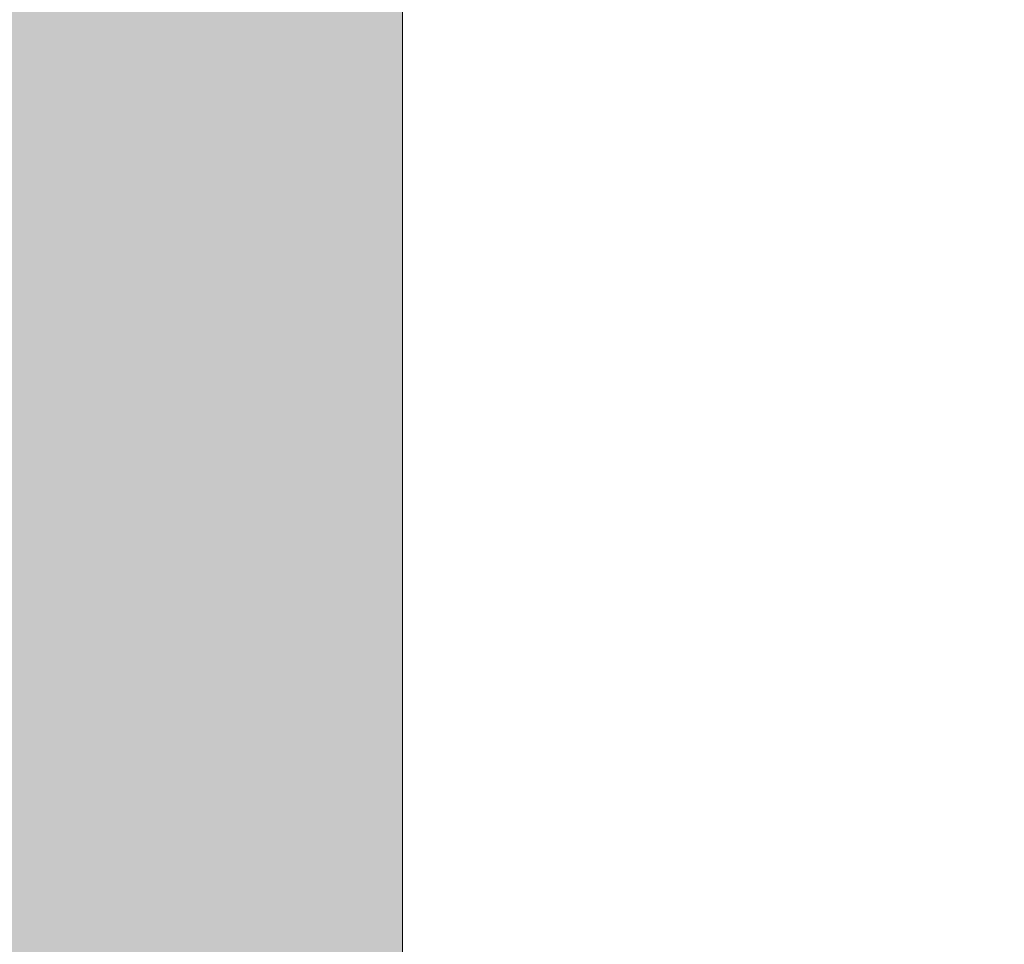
# Model space of a CAD drawing. Header units: metres. Extents: x 3.7 to 90.5, y -1.7 to 14.3.
# Tile 337 of 656: x 77.518394 to 77.51876, y 0.110323 to 0.110668. Entities that reach past the tile are written whole.
import ezdxf

# ---------------------------------------------------------------- set-up
doc = ezdxf.new("R2010")
doc.units = ezdxf.units.M
for name, color, linetype, lineweight in [('A-FLOR-PATT', 7, 'Continuous', 18), ('Balaústres', 7, 'Continuous', 18), ('Guarda-corpos', 7, 'Continuous', 18), ('S-STRS', 7, 'Continuous', 18)]:
    doc.layers.add(name, color=color, linetype=linetype, lineweight=lineweight)
pattern_1 = [(50, (61.586, 6.894), (0.273274, -0.0239114), [0.02857, -0.31432]), (355, (61.586, 6.894), (-0.052863, 0.286588), [0.02286, -0.25146]), (100.451, (61.609, 6.892), (0.220418, 0.26268), [0.02429, -0.26714]), (46.184, (61.586, 6.97), (0.406619, -0.063057), [0.04286, -0.47149]), (96.636, (61.62, 6.965), (0.356107, 0.371139), [0.03643, -0.4007]), (351.184, (61.586, 6.97), (0.356108, 0.371137), [0.03429, -0.37719]), (21, (61.624, 6.951), (0.2274184, -0.153399), [0.02857, -0.31432]), (326, (61.624, 6.951), (0.092705, 0.276284), [0.02286, -0.25146]), (71.451, (61.643, 6.939), (0.320132, 0.122885), [0.02429, -0.26714]), (37.5, (61.586, 6.894), (0.0046375, 0.1268327), [0.00251, -0.2459, 0.00251, -0.25276, -0.25241]), (37.5, (61.586, 6.894), (0.0046375, 0.1268327), [-0.50368, 0.00251, -0.2499]), (7.5, (61.586, 6.894), (0.1002335, 0.1502687), [0.00251, -0.14303, 0.00251, -0.24018, -0.0962]), (7.5, (61.586, 6.894), (0.1002335, 0.1502687), [-0.38824, 0.00251, -0.09369]), (327.5, (61.501, 6.894), (0.2033841, -0.0085941), [0.00251, -0.09274, 0.00251, -0.29467, -0.39434]), (327.5, (61.501, 6.894), (0.2033841, -0.0085941), [-0.39243, 0.00251, -0.39182]), (317.5, (61.463, 6.894), (0.2221916, 0.0381397), [0.00251, -0.12131, 0.00251, -0.19484, -0.28004]), (317.5, (61.463, 6.894), (0.2221916, 0.0381397), [-0.32118, 0.00251, -0.27752])]

# ---------------------------------------------------------------- blocks, each defined once
blk = doc.blocks.new('Guarda-corpo - 1_-6117474-Corte 8')
at = {"layer": 'Balaústres'}
blk.add_line((61.96742525, 0.66804744), (61.96742525, 0.11), dxfattribs=at)
blk = doc.blocks.new('Guarda-corpo - Guarda-corpo-8412140-Corte 8')
blk.add_blockref('Guarda-corpo - 1_-6117474-Corte 8', (-3, 0))
blk = doc.blocks.new('4 GRE - ESCOLA DE CINEMA E AUDIOVISUAL CINE REX R07_rvt-3-Corte 8')
at = {"layer": 'A-FLOR-PATT', "true_color": 0x484848}
h = blk.add_hatch(dxfattribs=at)
h.set_pattern_fill('FP_41', color=251, style=0, pattern_type=2)
h.set_pattern_definition(pattern_1)
h.paths.add_polyline_path([(61.06433537, 0.11), (61.96742525, 0.11), (61.96742525, 0.23), (60.48942525, 0.23), (60.48942525, 0.11), (61.02085777, 0.11)])
h.paths.add_polyline_path([(57.67308287, 0.11), (58.96742525, 0.11), (58.96742525, 0.23), (57.58842525, 0.23), (57.58842525, 0.11)])
h.paths.add_polyline_path([(64.67780025, 0.11), (64.67780025, 0.23), (63.48942525, 0.23), (63.48942525, 0.11), (64.62949826, 0.11)])
h.paths.add_polyline_path([(63.46742525, 0.11), (63.46742525, 0.23), (61.98942525, 0.23), (61.98942525, 0.11), (63.41212556, 0.11)])
h.paths.add_polyline_path([(58.98942525, 0.11), (60.46742525, 0.11), (60.46742525, 0.23), (58.98942525, 0.23), (58.98942525, 0.13978686)])
at = {"layer": 'S-STRS', "true_color": 0x484848}
h = blk.add_hatch(dxfattribs=at)
h.set_pattern_fill('FP_41', color=251, style=0, pattern_type=2)
h.set_pattern_definition(pattern_1)
h.paths.add_polyline_path([(61.06433537, 0.11), (61.96742525, 0.11), (61.96742525, 0.24333333), (60.48942525, 0.24333333), (60.48942525, 0.11), (61.02085777, 0.11)])
h.paths.add_polyline_path([(57.67308287, 0.11), (58.96742525, 0.11), (58.96742525, 0.24333333), (57.58842525, 0.24333333), (57.58842525, 0.11)])
h.paths.add_polyline_path([(64.67780025, 0.11), (64.67780025, 0.24333333), (63.48942525, 0.24333333), (63.48942525, 0.11), (64.62949826, 0.11)])
h.paths.add_polyline_path([(63.46742525, 0.11), (63.46742525, 0.24333333), (61.98942525, 0.24333333), (61.98942525, 0.11), (63.41212556, 0.11)])
h.paths.add_polyline_path([(58.98942525, 0.11), (60.46742525, 0.11), (60.46742525, 0.24333333), (58.98942525, 0.24333333), (58.98942525, 0.13978686)])
at = {"layer": 'Guarda-corpos', "lineweight": 18}
blk.add_blockref('Guarda-corpo - Guarda-corpo-8412140-Corte 8', (0, 0), dxfattribs=at)

msp = doc.modelspace()

# ---------------------------------------------------------------- block references
at = {"lineweight": 5}
msp.add_blockref('4 GRE - ESCOLA DE CINEMA E AUDIOVISUAL CINE REX R07_rvt-3-Corte 8', (18.55111091, 0), dxfattribs=at)

doc.saveas('drawing.dxf')
